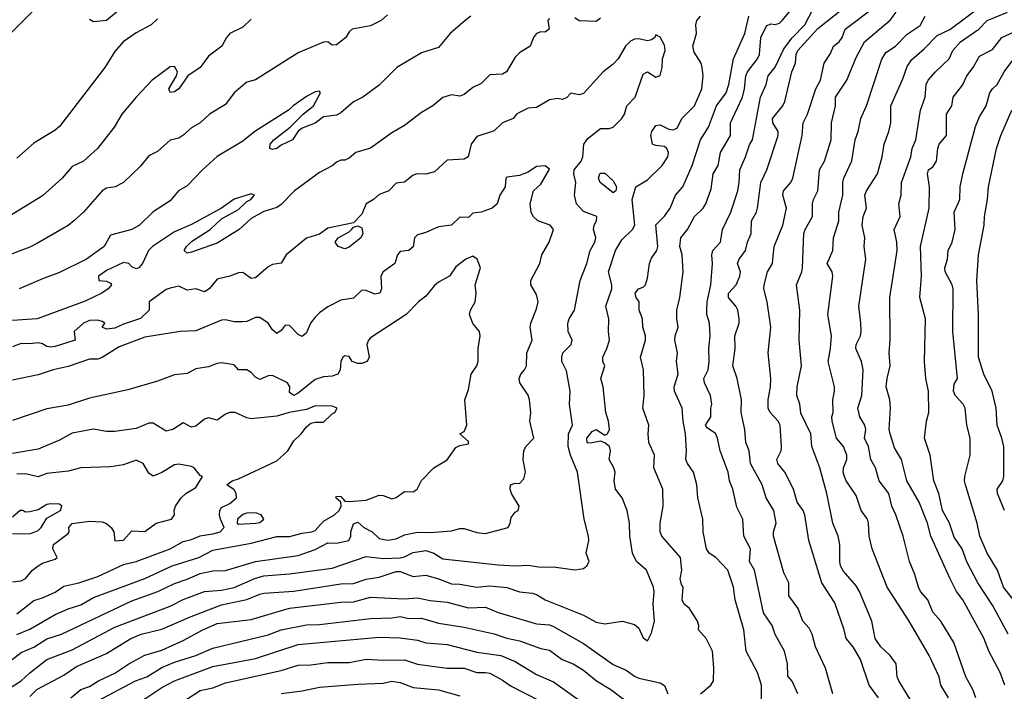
# Model space of a CAD drawing. Header units: metres. Extents: x -46681 to -43747, y -240911 to -237677.
# Tile 456 of 656: x -44309 to -44194, y -239728 to -239649. Entities that reach past the tile are written whole.
import ezdxf

# ---------------------------------------------------------------- set-up
doc = ezdxf.new("R2010")
doc.units = ezdxf.units.M
doc.layers.add('CONTOUR_INDEX', color=1, linetype='Continuous')
doc.layers.add('CONTOUR_INTER', color=3, linetype='Continuous')

msp = doc.modelspace()

# ---------------------------------------------------------------- linework, layer by layer
at = {"layer": 'CONTOUR_INDEX'}
for points, elevation in [([(-44222.2, -239729.02), (-44222.19, -239727.02), (-44222.67, -239725.52), (-44224.01, -239723.02), (-44224.29, -239720.52), (-44225.3, -239717.02), (-44225.51, -239715.52), (-44226.16, -239713.52), (-44227.56, -239712.02), (-44228.34, -239711.52), (-44228.68, -239711.02), (-44229.07, -239709.02), (-44229.08, -239707.52), (-44229.66, -239705.02), (-44229.8, -239703.52), (-44230.17, -239702.02), (-44230.91, -239701.02), (-44231.07, -239700.52), (-44230.99, -239699.52), (-44231.11, -239697.52), (-44231.41, -239696.02), (-44231.52, -239694.52), (-44232.43, -239692.52), (-44232.46, -239692.02), (-44232, -239690.52), (-44232.17, -239689.02), (-44232.06, -239688.02), (-44232.36, -239686.52), (-44232.32, -239686.02), (-44231.98, -239685.02), (-44232.16, -239684.02), (-44232.16, -239683.02), (-44231.8, -239681.52), (-44231.41, -239678.52), (-44231.51, -239676.52), (-44231.79, -239675.52), (-44231.69, -239674.52), (-44230.91, -239673.52), (-44230.06, -239672.02), (-44229.04, -239671.02), (-44228.74, -239670.52), (-44228.1, -239668.78), (-44227.86, -239667.02), (-44227.31, -239666.02), (-44227, -239664.52), (-44225.84, -239662.52), (-44225.83, -239661.02), (-44224.45, -239658.02), (-44224.19, -239657.02), (-44224.03, -239655.52), (-44223.85, -239655.02), (-44222.69, -239653.52), (-44222.43, -239653.02), (-44222.28, -239651.02), (-44221.6, -239649.64), (-44221.1, -239649.42), (-44220.6, -239649.49), (-44220.1, -239649.31), (-44219.76, -239649.02), (-44217.6, -239646.34)], 110), ([(-44266.1, -239648.36), (-44266.83, -239649.02), (-44268.1, -239649.65), (-44270.24, -239650.02), (-44270.6, -239650.34), (-44270.99, -239651.02), (-44272.1, -239651.85), (-44272.6, -239651.92), (-44273.1, -239651.5), (-44273.6, -239651.56), (-44276.6, -239652.8), (-44281.6, -239655.99), (-44282.6, -239656.26), (-44284.1, -239657.49), (-44285.1, -239658.86), (-44286.99, -239660.02), (-44288.1, -239661.04), (-44289.1, -239661.6), (-44290.12, -239662.52), (-44290.6, -239662.81), (-44291.6, -239663.06), (-44293.1, -239664.39), (-44294.1, -239664.91), (-44295.1, -239666.12), (-44297.1, -239668.02), (-44298.07, -239668.52), (-44299.1, -239668.7), (-44299.6, -239668.99), (-44301.77, -239671.52), (-44302.92, -239672.52), (-44303.6, -239673.06), (-44307.1, -239675.11), (-44308.1, -239675.61), (-44311.1, -239676.73)], 110), ([(-44200.25, -239728.52), (-44201.15, -239727.02), (-44201.37, -239726.02), (-44202.51, -239723.52), (-44204.89, -239719.52), (-44207.46, -239715.52), (-44209.2, -239711.02), (-44209.56, -239709.52), (-44209.63, -239708.02), (-44209.78, -239707.52), (-44210.49, -239706.52), (-44211.1, -239704.76), (-44212.28, -239703.02), (-44212.47, -239702.52), (-44212.61, -239702.02), (-44212.57, -239701.52), (-44212.18, -239700.52), (-44212.19, -239700.02), (-44212.59, -239699.02), (-44213.39, -239698.02), (-44213.92, -239696.02), (-44213.95, -239695.52), (-44213.8, -239695.02), (-44213.83, -239693.52), (-44213.63, -239692.52), (-44213.64, -239692.02), (-44214.37, -239689.02), (-44214.09, -239687.52), (-44213.98, -239686.02), (-44214.4, -239683.52), (-44213.84, -239679.02), (-44213.9, -239678.52), (-44214.51, -239677.52), (-44213.83, -239676.02), (-44213.75, -239674.52), (-44213.14, -239672.52), (-44213.11, -239671.52), (-44212.67, -239669.52), (-44212.66, -239668.02), (-44212.55, -239667.52), (-44211.6, -239665.49), (-44211.22, -239663.02), (-44210.87, -239662.02), (-44210.56, -239660.52), (-44209.87, -239659.02), (-44208.1, -239653.56), (-44207.6, -239652.76), (-44206.47, -239652.02), (-44205.1, -239650.61), (-44203.6, -239649.61), (-44202.98, -239648.52)], 115), ([(-44193.7, -239706.52), (-44194.5, -239704.52), (-44194.53, -239704.02), (-44193.87, -239703.02), (-44193.75, -239702.52), (-44193.78, -239699.02), (-44193.98, -239698.02), (-44194.54, -239696.52), (-44194.68, -239694.52), (-44195.15, -239692.52), (-44196.12, -239690.52), (-44196.75, -239688.52), (-44196.74, -239683.52), (-44196.92, -239679.52), (-44196.72, -239676.52), (-44196.08, -239673.02), (-44196.05, -239672.02), (-44195.68, -239670.02), (-44195.57, -239668.52), (-44194.63, -239664.02), (-44194.11, -239662.52), (-44192.81, -239659.52)], 120), ([(-44309.6, -239721.07), (-44308.1, -239720.46), (-44305.1, -239718.73), (-44303.6, -239718.06), (-44302.1, -239717.59), (-44300.6, -239716.73), (-44294.6, -239714.49), (-44291.36, -239713.02), (-44288.25, -239712.02), (-44286.6, -239711.18), (-44282.1, -239710.35), (-44279.1, -239709.58), (-44277.6, -239709.58), (-44276.1, -239709.18), (-44274.98, -239709.02), (-44274.6, -239708.85), (-44273.6, -239707.77), (-44272.31, -239707.02), (-44271.78, -239706.52), (-44271.54, -239706.02), (-44271.6, -239705.52), (-44272.15, -239705.02), (-44272.1, -239704.85), (-44271.6, -239704.86), (-44271.1, -239705.43), (-44270.6, -239705.45), (-44268.6, -239705.29), (-44267.1, -239704.72), (-44266.6, -239704.74), (-44265.6, -239705.16), (-44265.1, -239704.98), (-44264.1, -239704.28), (-44263.1, -239704.34), (-44262.62, -239704.02), (-44262.1, -239703.01), (-44260.67, -239701.52), (-44259.1, -239700.58), (-44258.1, -239699.11), (-44257.6, -239698.87), (-44256.6, -239698.69), (-44256.6, -239698.43), (-44257.6, -239697.52), (-44257.1, -239697.24), (-44256.81, -239696.52), (-44257.02, -239693.52), (-44256.6, -239692.33), (-44256.28, -239690.52), (-44255.6, -239689.52), (-44255.47, -239689.02), (-44255.46, -239687.52), (-44255.22, -239686.02), (-44255.3, -239685.52), (-44256.1, -239684.57), (-44256.49, -239683.52), (-44256.38, -239683.02), (-44255.8, -239682.02), (-44255.68, -239681.02), (-44255.8, -239680.02), (-44255.19, -239678.02), (-44255.59, -239677.02), (-44256.1, -239676.67), (-44256.91, -239677.02), (-44258.1, -239677.94), (-44258.81, -239679.02), (-44260.1, -239679.71), (-44260.6, -239680.11), (-44261.6, -239681.35), (-44262.46, -239682.02), (-44263.9, -239683.52), (-44268.1, -239686.25), (-44268.35, -239686.52), (-44268.52, -239687.02), (-44268.25, -239688.52), (-44268.49, -239689.02), (-44269.1, -239689.25), (-44269.6, -239689.25), (-44270.24, -239689.02), (-44270.6, -239688.43), (-44271.1, -239688.38), (-44271.34, -239688.52), (-44271.57, -239689.02), (-44271.66, -239690.02), (-44271.94, -239690.52), (-44272.6, -239690.75), (-44273.6, -239690.82), (-44274.6, -239691.14), (-44276.6, -239692.76), (-44277.1, -239693.03), (-44277.6, -239692.67), (-44277.57, -239692.02), (-44277.84, -239691.52), (-44279.6, -239690.67), (-44280.1, -239690.72), (-44281.1, -239691.13), (-44281.6, -239690.87), (-44282.1, -239690.31), (-44282.6, -239690.01), (-44283.6, -239689.99), (-44284.1, -239689.44), (-44285.6, -239689.2), (-44286.1, -239689.26), (-44287.1, -239689.65), (-44288.6, -239689.91), (-44289.6, -239690.44), (-44291.1, -239690.58), (-44293.1, -239691.33), (-44296.6, -239692.34), (-44301.1, -239693.35), (-44303.6, -239694.14), (-44306.1, -239694.57), (-44310.1, -239695.94)], 105), ([(-44300.1, -239728.85), (-44295.67, -239726.52), (-44294.37, -239726.02), (-44292.6, -239724.94), (-44291.1, -239724.3), (-44288.6, -239723.53), (-44286.6, -239722.69), (-44280.1, -239721.09), (-44278.6, -239720.53), (-44275.6, -239719.94), (-44274.1, -239719.88), (-44268.1, -239719.19), (-44265.6, -239719.13), (-44264.6, -239718.97), (-44263.6, -239719.19), (-44262.1, -239719.16), (-44260.1, -239719.73), (-44257.1, -239720.19), (-44253.6, -239720.98), (-44252.1, -239721.51), (-44250.6, -239721.83), (-44248.1, -239722.72), (-44247.1, -239722.89), (-44245.6, -239724), (-44244.3, -239724.52), (-44243.1, -239725.27), (-44241.59, -239726.52), (-44239.88, -239727.52), (-44237.94, -239729.02)], 110)]:
    msp.add_lwpolyline(points, dxfattribs=dict(at, elevation=elevation))
at = {"layer": 'CONTOUR_INTER'}
for points, elevation in [([(-44305.6, -239645.75), (-44315.1, -239655.28)], 113), ([(-44213.83, -239728.02), (-44214.68, -239725.02), (-44215.86, -239722.52), (-44216.26, -239721.02), (-44216.6, -239720.34), (-44217.34, -239719.52), (-44217.89, -239718.02), (-44218.99, -239716.52), (-44219, -239715.02), (-44219.6, -239713.82), (-44220.8, -239709.52), (-44220.79, -239709.02), (-44220.48, -239708.02), (-44220.76, -239706.52), (-44221.64, -239705.02), (-44222.11, -239703.52), (-44223.49, -239701.02), (-44223.64, -239699.52), (-44224.06, -239698.52), (-44224.15, -239697.02), (-44224.61, -239695.02), (-44224.56, -239693.52), (-44225.08, -239691.02), (-44225.57, -239689.52), (-44225.3, -239687.52), (-44225.35, -239686.02), (-44224.82, -239684.52), (-44224.81, -239684.02), (-44224.97, -239683.02), (-44225.2, -239682.52), (-44226.06, -239681.52), (-44226.08, -239681.02), (-44225.18, -239680.02), (-44224.76, -239679.02), (-44224.68, -239678.52), (-44225.02, -239677.52), (-44224.83, -239677.02), (-44224.09, -239676.02), (-44223.86, -239675.02), (-44223.4, -239674.02), (-44223.36, -239672.52), (-44222.81, -239671.52), (-44222.68, -239671.02), (-44222.27, -239668.02), (-44221.56, -239666.52), (-44220.24, -239662.52), (-44220.25, -239662.02), (-44220.87, -239661.02), (-44220.9, -239660.52), (-44219.72, -239659.02), (-44219.48, -239658.52), (-44218.64, -239655.02), (-44218.21, -239654.02), (-44218.14, -239653.02), (-44217.93, -239652.52), (-44215.6, -239649.97), (-44210.69, -239646.02)], 112), ([(-44197.04, -239728.52), (-44197.41, -239727.52), (-44198.21, -239726.02), (-44199.64, -239722.02), (-44201.16, -239719.52), (-44202.1, -239718.44), (-44202.7, -239717.02), (-44203.55, -239716.02), (-44203.79, -239715.52), (-44204.2, -239714.02), (-44204.83, -239712.52), (-44205.59, -239709.52), (-44206.44, -239707.02), (-44206.91, -239706.02), (-44207.24, -239704.52), (-44208.4, -239703.02), (-44208.83, -239701.52), (-44209.39, -239700.52), (-44209.63, -239699.02), (-44210.11, -239698.02), (-44209.95, -239697.02), (-44210.06, -239696.52), (-44210.67, -239695.52), (-44210.89, -239694.52), (-44210.41, -239693.02), (-44210.29, -239690.02), (-44210.46, -239689.02), (-44211.14, -239687.52), (-44211.08, -239687.02), (-44210.59, -239686.02), (-44210.51, -239685.52), (-44210.53, -239684.52), (-44210.79, -239682.52), (-44209.95, -239677.02), (-44210.16, -239675.52), (-44210.09, -239674.52), (-44210.4, -239673.02), (-44210.28, -239672.02), (-44209.87, -239671.02), (-44210.07, -239669.52), (-44209.87, -239669.02), (-44208.59, -239667.02), (-44208.04, -239665.02), (-44207.81, -239663.52), (-44207.24, -239662.02), (-44207.01, -239661.02), (-44207.01, -239659.02), (-44205.6, -239655.86), (-44205.1, -239654.41), (-44204.6, -239653.63), (-44203.1, -239652.34), (-44201.6, -239650.76), (-44200.1, -239650.05), (-44194.6, -239645.93)], 116), ([(-44297.27, -239647.52), (-44299.1, -239649.03), (-44300.6, -239649.15), (-44301.1, -239648.9)], 113), ([(-44217.94, -239728.02), (-44218.6, -239726.53), (-44219.1, -239725.97), (-44219.17, -239724.52), (-44219.5, -239723.02), (-44220.6, -239721.08), (-44220.94, -239720.02), (-44221.96, -239718.52), (-44223.01, -239713.52), (-44223.63, -239712.52), (-44223.51, -239711.02), (-44224.26, -239709.52), (-44224.39, -239707.52), (-44225.1, -239706.13), (-44225.56, -239704.02), (-44225.97, -239703.02), (-44226.11, -239702.02), (-44227.06, -239699.52), (-44227.38, -239698.02), (-44227.6, -239697.48), (-44228.6, -239696.82), (-44228.79, -239696.52), (-44228.14, -239695.52), (-44228.16, -239694.52), (-44228.04, -239694.02), (-44228.21, -239693.02), (-44228.88, -239691.52), (-44228.98, -239691.02), (-44228.46, -239690.02), (-44228.34, -239689.02), (-44228.39, -239687.52), (-44228.22, -239686.02), (-44228.32, -239684.52), (-44228.62, -239683.52), (-44228.63, -239683.02), (-44228.58, -239682.02), (-44228.16, -239680.02), (-44227.95, -239677.52), (-44228.04, -239676.52), (-44227.92, -239676.02), (-44227.03, -239675.02), (-44226.8, -239673.52), (-44225.79, -239671.52), (-44224.97, -239669.02), (-44224.81, -239668.02), (-44224.76, -239666.52), (-44224.07, -239665.02), (-44223.6, -239663.59), (-44223.26, -239663.02), (-44222.31, -239658.02), (-44221.67, -239656.52), (-44221.42, -239655.52), (-44220.6, -239654.47), (-44219.6, -239652.34), (-44218.6, -239651.03), (-44217.11, -239649.52), (-44216.1, -239647.56)], 111), ([(-44208.49, -239728.52), (-44209.55, -239727.02), (-44210.57, -239724.02), (-44211.46, -239722.52), (-44212.25, -239721.52), (-44212.49, -239720.52), (-44213.6, -239717.37), (-44215.14, -239715.02), (-44216.66, -239710.02), (-44217.13, -239707.02), (-44217.32, -239706.52), (-44218.02, -239705.52), (-44218.45, -239704.02), (-44219.48, -239702.02), (-44220.3, -239701.02), (-44220.42, -239700.52), (-44219.9, -239699.52), (-44219.84, -239699.02), (-44220.03, -239696.52), (-44220.23, -239696.02), (-44221.17, -239695.02), (-44221.42, -239694.52), (-44221.44, -239693.52), (-44221.16, -239692.02), (-44221.11, -239691.02), (-44221.44, -239688.02), (-44221.11, -239685.02), (-44221.53, -239682.02), (-44221.95, -239680.52), (-44221.91, -239680.02), (-44221.5, -239678.52), (-44220.93, -239677.52), (-44220.7, -239675.52), (-44219.72, -239673.02), (-44219.28, -239671.02), (-44219.72, -239669.52), (-44219.61, -239669.02), (-44218.75, -239668.02), (-44218.52, -239667.52), (-44217.45, -239662.52), (-44217.32, -239661.02), (-44216.79, -239660.02), (-44215.83, -239657.02), (-44215.28, -239656.02), (-44214.84, -239654.02), (-44214.1, -239652.87), (-44213.75, -239652.02), (-44213.07, -239651.52), (-44212.73, -239651.02), (-44212.37, -239650.02), (-44209.05, -239647.52)], 113), ([(-44256.32, -239648.52), (-44257, -239649.02), (-44258.74, -239650.52), (-44260.1, -239652.17), (-44262.1, -239652.81), (-44265, -239654.52), (-44267.1, -239656.61), (-44269, -239658.02), (-44270.1, -239658.57), (-44271.6, -239659.85), (-44272.1, -239660.12), (-44273.6, -239660.3), (-44274.6, -239661.05), (-44276.1, -239661.64), (-44276.6, -239662.01), (-44277.25, -239663.02), (-44278.6, -239663.64), (-44279.1, -239664.03), (-44279.6, -239664.15), (-44279.93, -239664.02), (-44279.87, -239663.52), (-44279.46, -239663.02), (-44277.51, -239661.52), (-44276.01, -239660.02), (-44274.79, -239659.02), (-44273.95, -239657.52), (-44274.1, -239657.32), (-44274.6, -239657.4), (-44275.6, -239657.93), (-44277.17, -239659.02), (-44277.71, -239659.52), (-44281.69, -239662.02), (-44283.1, -239663.18), (-44286.1, -239664.98), (-44287.8, -239666.52), (-44289.6, -239668.41), (-44290.65, -239669.02), (-44291.6, -239670.16), (-44293.6, -239671.45), (-44295.21, -239673.02), (-44296.1, -239673.52), (-44298.6, -239674.21), (-44299.34, -239675.52), (-44301.42, -239677.02), (-44304.6, -239678.58), (-44306.6, -239679.31), (-44309.34, -239680.52)], 109), ([(-44308.1, -239728.35), (-44307.27, -239727.52), (-44304.1, -239725.84), (-44302.6, -239724.83), (-44299.1, -239723.31), (-44296.23, -239721.52), (-44295.03, -239721.02), (-44292.6, -239720.43), (-44289.35, -239719.02), (-44285.6, -239717.59), (-44282.6, -239716.96), (-44281.1, -239716.32), (-44280.6, -239716.2), (-44277.1, -239715.99), (-44271.6, -239715.14), (-44270.1, -239715.09), (-44268.6, -239714.56), (-44267.1, -239714.34), (-44265.1, -239713.66), (-44264.6, -239713.69), (-44263.1, -239714.25), (-44261.6, -239714.11), (-44260.11, -239714.52), (-44258.6, -239715.12), (-44257.6, -239715.16), (-44255.6, -239715.51), (-44254.1, -239715.36), (-44252.1, -239715.55), (-44250.6, -239716.05), (-44249.1, -239716.2), (-44248.6, -239716.37), (-44247.6, -239717.01), (-44243.1, -239718.81), (-44241.6, -239719.63), (-44240.6, -239719.82), (-44238.51, -239719.52), (-44237.1, -239719.88), (-44236.6, -239720.33), (-44236.1, -239721.47), (-44235.6, -239721.8), (-44235.1, -239720.89), (-44234.75, -239719.52), (-44234.93, -239717.52), (-44234.81, -239716.02), (-44234.9, -239715.52), (-44235.72, -239713.52), (-44236.89, -239712.52), (-44237.36, -239711.52), (-44237.64, -239709.52), (-44237.69, -239708.02), (-44237.97, -239706.52), (-44238.54, -239705.02), (-44239.34, -239704.02), (-44239.49, -239703.02), (-44239.4, -239702.02), (-44239.53, -239701.52), (-44240.07, -239700.52), (-44239.92, -239699.52), (-44240.06, -239699.02), (-44240.6, -239698.56), (-44241.1, -239698.37), (-44242.1, -239698.59), (-44242.6, -239698.62), (-44242.67, -239698.52), (-44242.7, -239698.02), (-44242.1, -239697.24), (-44241.6, -239697.02), (-44240.6, -239697.69), (-44240.27, -239697.52), (-44240.06, -239697.02), (-44240.17, -239696.02), (-44240.48, -239695.02), (-44240.8, -239692.02), (-44241.07, -239691.02), (-44240.59, -239689.52), (-44240.81, -239689.02), (-44240.83, -239688.52), (-44240.35, -239687.52), (-44240.04, -239686.52), (-44240.18, -239685.52), (-44240.12, -239684.02), (-44240.47, -239682.52), (-44239.79, -239680.52), (-44239.77, -239680.02), (-44240.17, -239678.52), (-44239.34, -239676.02), (-44238.6, -239674.75), (-44237.33, -239673.52), (-44237.06, -239673.02), (-44237.38, -239670.02), (-44236.97, -239668.52), (-44235.6, -239667.73), (-44233.88, -239666.02), (-44233.2, -239665.02), (-44233.12, -239664.52), (-44233.31, -239664.02), (-44233.6, -239663.81), (-44234.6, -239663.69), (-44235, -239663.52), (-44235.19, -239662.52), (-44235.08, -239662.02), (-44234.6, -239661.33), (-44234.1, -239661.26), (-44233.1, -239661.75), (-44232.6, -239661.86), (-44232.1, -239661.64), (-44231.54, -239660.52), (-44230.07, -239659.02), (-44229.22, -239657.02), (-44229.06, -239655.52), (-44229.15, -239654.52), (-44229.3, -239654.02), (-44230.1, -239652.72), (-44230.25, -239652.02), (-44229.82, -239650.52), (-44229.9, -239649.52), (-44229.78, -239649.02), (-44229.35, -239648.52)], 108), ([(-44241.1, -239648.75), (-44241.6, -239649.12), (-44243.6, -239649.06), (-44244.1, -239648.71)], 108), ([(-44229.38, -239728.02), (-44228.15, -239727.02), (-44227.85, -239726.52), (-44227.79, -239725.02), (-44227.97, -239723.02), (-44228.71, -239721.52), (-44229.61, -239720.52), (-44229.57, -239720.02), (-44229.7, -239719.52), (-44230.65, -239718.02), (-44231.29, -239717.52), (-44231.51, -239717.02), (-44231.39, -239715.52), (-44231.6, -239715.22), (-44231.74, -239714.52), (-44231.55, -239713.52), (-44231.73, -239712.02), (-44233.92, -239709.52), (-44234.09, -239709.02), (-44234.11, -239708.02), (-44233.75, -239706.02), (-44233.77, -239704.02), (-44234.83, -239701.52), (-44234.75, -239700.02), (-44235.42, -239698.52), (-44235.51, -239697.52), (-44235.41, -239696.52), (-44236.12, -239694.52), (-44235.97, -239693.02), (-44236.05, -239690.02), (-44236.42, -239688.52), (-44235.83, -239686.52), (-44235.82, -239686.02), (-44236.14, -239685.02), (-44236.19, -239684.02), (-44236.58, -239683.02), (-44236.55, -239682.02), (-44236.9, -239681.52), (-44237.04, -239681.02), (-44236.64, -239680.52), (-44236.1, -239680.3), (-44235.84, -239680.02), (-44235.6, -239679.27), (-44235.35, -239677.52), (-44235.1, -239676.89), (-44234.49, -239676.02), (-44234.39, -239675.52), (-44234.6, -239672.98), (-44233.6, -239671.96), (-44232.91, -239671.02), (-44232.29, -239669.52), (-44231.45, -239668.52), (-44230.33, -239666.02), (-44229.36, -239663.02), (-44228.44, -239661.52), (-44227.47, -239659.02), (-44226.34, -239657.52), (-44226.02, -239656.52), (-44225.48, -239653.52), (-44224.15, -239650.52), (-44223.71, -239648.52)], 109), ([(-44204.23, -239729.52), (-44206.1, -239726.52), (-44206.28, -239726.02), (-44206.4, -239724.52), (-44207.1, -239723.52), (-44208.21, -239722.52), (-44208.88, -239721.52), (-44209.27, -239719.52), (-44210.72, -239716.02), (-44211.1, -239715.34), (-44212.6, -239713.62), (-44212.93, -239713.02), (-44213.03, -239712.52), (-44213.02, -239710.52), (-44213.19, -239709.52), (-44213.85, -239708.02), (-44214.53, -239704.52), (-44215.36, -239701.52), (-44216.29, -239699.02), (-44216.42, -239697.52), (-44217.6, -239695.09), (-44217.71, -239694.02), (-44218.05, -239693.02), (-44218.02, -239692.02), (-44217.51, -239689.52), (-44217.78, -239686.52), (-44217.71, -239683.02), (-44218.1, -239680.02), (-44217.49, -239678.52), (-44217.41, -239678.02), (-44217.24, -239674.02), (-44217.08, -239673.52), (-44216.2, -239672.02), (-44216.21, -239670.52), (-44216.1, -239670.02), (-44215.58, -239669.02), (-44215.38, -239666.52), (-44214.81, -239665.52), (-44214.03, -239663.02), (-44213.99, -239661.02), (-44213.53, -239659.02), (-44213.52, -239658.02), (-44212.18, -239656.02), (-44211.1, -239653.35), (-44210.1, -239651.52), (-44207.1, -239648.99), (-44206.39, -239648.02)], 114), ([(-44193.63, -239727.02), (-44194.18, -239725.52), (-44195.53, -239723.02), (-44196.1, -239721.51), (-44198.58, -239717.02), (-44199.3, -239716.02), (-44200.06, -239714.52), (-44202.34, -239709.52), (-44202.74, -239708.02), (-44203.7, -239705.52), (-44205.16, -239703.02), (-44205.78, -239700.52), (-44206.6, -239699.18), (-44207.11, -239697.52), (-44207.21, -239697.02), (-44207.05, -239694.52), (-44207.16, -239693.52), (-44207.58, -239692.02), (-44207.47, -239691.02), (-44207.09, -239689.52), (-44207.22, -239688.02), (-44207.09, -239686.52), (-44207.16, -239681.52), (-44206.28, -239676.02), (-44206.34, -239675.02), (-44206.64, -239673.52), (-44205.91, -239672.02), (-44206.08, -239670.52), (-44205.81, -239669.52), (-44205.77, -239668.02), (-44204.69, -239665.02), (-44204.54, -239664.02), (-44204.08, -239663.02), (-44203.53, -239659.52), (-44203, -239658.02), (-44202.88, -239656.52), (-44202.64, -239656.02), (-44201.8, -239655.02), (-44200.19, -239653.52), (-44199.74, -239652.52), (-44198.84, -239651.52), (-44196.69, -239650.02), (-44195.73, -239649.02), (-44193.35, -239648.02)], 117), ([(-44282.1, -239648.86), (-44283.1, -239649.79), (-44284.6, -239650.52), (-44285.01, -239651.02), (-44285.54, -239652.02), (-44287.1, -239653.2), (-44288.1, -239654.54), (-44289.54, -239655.52), (-44290.6, -239657.02), (-44291.1, -239657.37), (-44291.6, -239657.45), (-44291.76, -239657.02), (-44290.86, -239655.52), (-44290.75, -239655.02), (-44291.1, -239654.41), (-44291.6, -239654.45), (-44293.73, -239656.02), (-44295.6, -239658), (-44297.3, -239660.02), (-44298.18, -239661.52), (-44300.13, -239664.02), (-44301.8, -239665.52), (-44303.1, -239666.16), (-44304.27, -239667.52), (-44306.6, -239669.58), (-44311.6, -239672.65)], 111), ([(-44247.1, -239648.78), (-44247.27, -239649.02), (-44247.11, -239650.02), (-44247.6, -239650.38), (-44248.1, -239650.34), (-44248.61, -239650.52), (-44248.97, -239651.02), (-44249.37, -239652.02), (-44250.6, -239652.82), (-44251.1, -239653.33), (-44252.15, -239655.02), (-44252.6, -239655.32), (-44254.1, -239655.39), (-44255.1, -239656.41), (-44256.1, -239656.86), (-44257.1, -239657.7), (-44257.6, -239657.89), (-44258.6, -239657.75), (-44259.6, -239658.05), (-44260.78, -239659.02), (-44262.1, -239659.81), (-44264.1, -239661.34), (-44265.6, -239662.18), (-44268.1, -239663.98), (-44269.81, -239664.52), (-44270.6, -239665.16), (-44271.1, -239665.41), (-44271.6, -239665.41), (-44272.1, -239665.65), (-44272.6, -239666.06), (-44274.1, -239666.86), (-44277.02, -239669.02), (-44278.6, -239670.61), (-44279.1, -239670.97), (-44280.6, -239671.41), (-44282.1, -239672.24), (-44283.5, -239673.52), (-44286.1, -239675.16), (-44289.1, -239676.21), (-44289.6, -239676.3), (-44289.96, -239676.02), (-44289.7, -239675.52), (-44289.1, -239674.93), (-44286.93, -239673.52), (-44285.6, -239672.29), (-44283.6, -239671.19), (-44282.6, -239670.26), (-44282.13, -239670.02), (-44281.72, -239669.52), (-44282.1, -239669.35), (-44284.1, -239669.97), (-44285.6, -239671.02), (-44289.1, -239672.97), (-44291.1, -239673.8), (-44293.68, -239675.52), (-44294.15, -239676.02), (-44294.85, -239677.52), (-44295.3, -239678.02), (-44295.6, -239678.14), (-44296.1, -239677.93), (-44296.47, -239677.52), (-44297.1, -239677.41), (-44299.1, -239678.34), (-44300.01, -239679.02), (-44299.99, -239679.52), (-44299.1, -239679.62), (-44298.6, -239679.85), (-44298.51, -239680.02), (-44298.9, -239680.52), (-44299.62, -239681.02), (-44301.6, -239681.95), (-44307.22, -239684.02), (-44310.1, -239684.2)], 108), ([(-44293.1, -239648.8), (-44293.84, -239649.52), (-44295.6, -239650.46), (-44297.13, -239651.52), (-44298.1, -239652.66), (-44299.27, -239654.52), (-44304.6, -239661.44), (-44305.1, -239661.89), (-44307.6, -239663.42), (-44309.6, -239665.17)], 112), ([(-44310.6, -239727.45), (-44309.1, -239726.5), (-44308.1, -239725.55), (-44306.09, -239724.02), (-44303.1, -239722.86), (-44298.1, -239720.2), (-44291.6, -239717.75), (-44290.1, -239716.96), (-44287.6, -239716.01), (-44285.6, -239715.88), (-44284.1, -239715.54), (-44281.6, -239714.47), (-44280.6, -239714.17), (-44277.6, -239713.96), (-44272.6, -239713.28), (-44268.6, -239711.92), (-44266.6, -239712.15), (-44264.6, -239712.08), (-44264.1, -239711.97), (-44263.1, -239711.44), (-44261.6, -239711.2), (-44260.67, -239711.52), (-44259.6, -239712.17), (-44253.1, -239712.89), (-44251.1, -239713.02), (-44249.6, -239712.95), (-44248.1, -239713.16), (-44246.6, -239713.11), (-44244.1, -239713.48), (-44243.1, -239713.32), (-44242.71, -239713.02), (-44242.44, -239712.52), (-44242.8, -239711.52), (-44242.46, -239710.02), (-44242.5, -239709.52), (-44243.03, -239707.52), (-44243.79, -239702.02), (-44244.62, -239700.02), (-44244.88, -239699.02), (-44244.87, -239697.52), (-44244.39, -239696.52), (-44244.76, -239694.02), (-44244.66, -239692.52), (-44245.1, -239690.11), (-44245.63, -239689.02), (-44245.65, -239688.52), (-44245.51, -239688.02), (-44244.56, -239687.02), (-44244.44, -239686.52), (-44244.91, -239685.52), (-44244.93, -239684.52), (-44244.77, -239684.02), (-44244.16, -239683.02), (-44243.5, -239679.52), (-44242.71, -239677.52), (-44242.33, -239676.02), (-44241.77, -239675.02), (-44241.65, -239674.52), (-44241.91, -239673.52), (-44241.86, -239673.02), (-44241.57, -239672.52), (-44241.53, -239672.02), (-44243.1, -239671.41), (-44243.92, -239670.52), (-44244.15, -239669.52), (-44243.99, -239668.02), (-44244.22, -239667.02), (-44244.18, -239666.52), (-44243.38, -239665.52), (-44243.19, -239665.02), (-44243.07, -239663.52), (-44242.6, -239662.87), (-44241.1, -239661.7), (-44240.1, -239661.67), (-44239.6, -239661.52), (-44238.6, -239660.5), (-44238.29, -239660.02), (-44238, -239659.02), (-44237.04, -239658.02), (-44236.1, -239655.3), (-44235.6, -239655.02), (-44234.6, -239655.67), (-44234.1, -239655.48), (-44233.88, -239654.52), (-44233.84, -239653.52), (-44233.5, -239652.52), (-44233.6, -239651.91), (-44234.1, -239650.98), (-44234.6, -239650.69), (-44234.74, -239651.02), (-44235.1, -239651.3), (-44235.6, -239651.41), (-44236.6, -239651.18), (-44237.1, -239651.2), (-44237.6, -239651.42), (-44238.17, -239652.02), (-44239.02, -239653.52), (-44239.6, -239654.13), (-44240.78, -239655.02), (-44243.1, -239657.57), (-44243.6, -239657.74), (-44244.6, -239657.53), (-44245.1, -239658.09), (-44245.6, -239658.28), (-44246.1, -239658.18), (-44247.1, -239658.34), (-44248.6, -239659.23), (-44249.6, -239659.3), (-44250.6, -239659.8), (-44250.97, -239660.02), (-44251.34, -239660.52), (-44252.6, -239661.03), (-44253.6, -239661.95), (-44255.6, -239662.63), (-44256.3, -239663.52), (-44256.64, -239665.02), (-44257.1, -239665.29), (-44259.1, -239665.39), (-44260.6, -239666.79), (-44261.6, -239667.06), (-44262.64, -239667.02), (-44263.1, -239667.15), (-44264.1, -239667.98), (-44265.1, -239668.12), (-44265.95, -239669.02), (-44267.1, -239669.45), (-44267.76, -239670.02), (-44268.6, -239670.51), (-44269.1, -239671.73), (-44270.1, -239672.77), (-44273.1, -239673.37), (-44274.1, -239674.08), (-44275.6, -239674.54), (-44278.01, -239676.52), (-44278.6, -239677.49), (-44279.6, -239677.66), (-44280.1, -239677.91), (-44281.6, -239679.23), (-44282.1, -239679.29), (-44283.1, -239678.59), (-44283.6, -239678.61), (-44284.6, -239679.03), (-44286.1, -239679.37), (-44287.02, -239680.52), (-44287.6, -239680.84), (-44288.6, -239680.49), (-44289.6, -239680.67), (-44290.6, -239680.19), (-44291.6, -239680.41), (-44292.1, -239680.6), (-44294.07, -239682.02), (-44294.09, -239683.02), (-44295.1, -239683.98), (-44297.1, -239684.65), (-44298.1, -239685.11), (-44299.1, -239685.24), (-44299.58, -239685.02), (-44299.29, -239684.52), (-44299.6, -239684.32), (-44300.1, -239684.17), (-44301.1, -239684.21), (-44301.77, -239684.52), (-44302.9, -239685.52), (-44302.76, -239686.52), (-44305.1, -239687.26), (-44305.6, -239687.36), (-44306.1, -239687.28), (-44306.6, -239686.96), (-44307.1, -239686.83), (-44308.1, -239686.95), (-44309.1, -239686.9), (-44310.1, -239687.3)], 107), ([(-44193.24, -239721.02), (-44195.1, -239717.61), (-44196.82, -239715.02), (-44198.1, -239712.54), (-44198.67, -239711.02), (-44199.6, -239709.66), (-44200.12, -239708.02), (-44200.95, -239706.52), (-44201.4, -239704.52), (-44201.96, -239703.02), (-44202.39, -239700.02), (-44203.09, -239698.02), (-44202.84, -239696.02), (-44202.58, -239695.02), (-44202.59, -239692.52), (-44202.9, -239691.02), (-44203.09, -239689.02), (-44202.97, -239684.02), (-44203.62, -239681.52), (-44203.41, -239679.02), (-44203.53, -239675.52), (-44202.51, -239671.02), (-44202.49, -239668.52), (-44202.74, -239667.02), (-44202.6, -239666.52), (-44202.1, -239666.18), (-44201.65, -239665.52), (-44201.5, -239664.02), (-44201.34, -239663.52), (-44200.51, -239662.52), (-44200.5, -239660.02), (-44199.85, -239659.02), (-44199.69, -239658.02), (-44198.6, -239656.6), (-44198.09, -239655.52), (-44197.35, -239654.52), (-44196.6, -239653.2), (-44195.1, -239652.4), (-44194.01, -239651.02), (-44192.1, -239650.16)], 118), ([(-44192.64, -239717.02), (-44193.79, -239715.52), (-44194.5, -239713.52), (-44195.7, -239711.52), (-44196.56, -239709.52), (-44196.89, -239708.02), (-44198.26, -239703.52), (-44198.38, -239703.02), (-44198.34, -239702.52), (-44197.71, -239700.02), (-44197.71, -239698.02), (-44198.11, -239696.52), (-44198.29, -239694.52), (-44198.55, -239694.02), (-44199.46, -239693.02), (-44199.68, -239692.52), (-44199.6, -239691.68), (-44199.21, -239691.02), (-44199.74, -239685.52), (-44199.7, -239680.52), (-44199.81, -239680.02), (-44200.66, -239678.52), (-44200.69, -239678.02), (-44200.38, -239677.02), (-44200.28, -239676.02), (-44199.81, -239675.02), (-44199.47, -239673.52), (-44199.59, -239671.52), (-44198.93, -239670.02), (-44198.89, -239668.52), (-44198.57, -239667.02), (-44197.1, -239661.46), (-44196.6, -239660.31), (-44195.83, -239659.02), (-44195.39, -239657.52), (-44195.1, -239657.03), (-44194.55, -239656.52), (-44193.74, -239655.02), (-44192.6, -239653.53)], 119), ([(-44310.16, -239724.02), (-44309.1, -239723.18), (-44307.6, -239722.55), (-44306.1, -239721.56), (-44304.38, -239721.02), (-44296.1, -239717.1), (-44293.06, -239716.02), (-44291.1, -239715.08), (-44289.6, -239714.58), (-44288.1, -239713.9), (-44286.6, -239713.6), (-44285.1, -239713.57), (-44281.6, -239712.51), (-44276.6, -239711.78), (-44274.6, -239711.08), (-44273.1, -239710.33), (-44272.1, -239710.34), (-44270.64, -239710.02), (-44270.41, -239709.52), (-44270.39, -239709.02), (-44270.1, -239708.1), (-44269.6, -239707.9), (-44268.88, -239708.52), (-44267.92, -239709.02), (-44267.1, -239709.81), (-44266.1, -239709.98), (-44265.1, -239709.85), (-44264.1, -239709.39), (-44262.6, -239709.06), (-44261.1, -239709.09), (-44258.6, -239708.92), (-44257.6, -239708.63), (-44257.1, -239708.62), (-44255.6, -239709.11), (-44254.6, -239709.22), (-44251.93, -239708.52), (-44251.7, -239708.02), (-44251.6, -239707.34), (-44251.1, -239706.7), (-44250.76, -239706.52), (-44250.64, -239706.02), (-44251.54, -239704.52), (-44251.69, -239704.02), (-44251.65, -239703.52), (-44251.1, -239703.32), (-44250.6, -239703.33), (-44250.1, -239702.8), (-44249.9, -239702.02), (-44250.16, -239700.52), (-44250.1, -239699.52), (-44249.87, -239699.02), (-44248.91, -239698.02), (-44249.41, -239696.02), (-44249.27, -239695.02), (-44249.42, -239693.52), (-44249.6, -239692.98), (-44250.57, -239691.52), (-44250.63, -239691.02), (-44250.45, -239690.52), (-44250.01, -239690.02), (-44249.79, -239689.52), (-44249.76, -239688.02), (-44249.14, -239686.52), (-44249.34, -239685.02), (-44249.29, -239684.52), (-44248.6, -239682.86), (-44248.43, -239682.02), (-44248.6, -239681.15), (-44249.26, -239680.02), (-44249.27, -239679.52), (-44248.23, -239677.52), (-44247.99, -239676.52), (-44247.14, -239675.02), (-44246.61, -239673.52), (-44247.01, -239673.02), (-44248.46, -239672.52), (-44248.99, -239672.02), (-44249.23, -239671.52), (-44249.36, -239670.52), (-44248.97, -239669.02), (-44248.1, -239668.2), (-44247.1, -239666.45), (-44247.6, -239666.07), (-44248.6, -239666.16), (-44249.6, -239666.83), (-44250.6, -239667.19), (-44252.1, -239667.39), (-44252.2, -239667.52), (-44252.31, -239668.52), (-44252.93, -239669.52), (-44253.25, -239670.52), (-44253.81, -239671.02), (-44255.1, -239671.5), (-44256.1, -239671.63), (-44256.6, -239672.14), (-44257.6, -239672.1), (-44258.6, -239673.03), (-44260.1, -239673.24), (-44261.6, -239673.88), (-44262.6, -239674.16), (-44262.95, -239674.52), (-44263.1, -239675.58), (-44263.6, -239675.99), (-44264.6, -239676.13), (-44264.93, -239676.52), (-44265.24, -239677.52), (-44266.63, -239678.52), (-44266.89, -239679.02), (-44266.81, -239680.52), (-44267.01, -239681.02), (-44267.6, -239681.13), (-44268.6, -239680.7), (-44269.1, -239680.67), (-44270.1, -239681.58), (-44271.6, -239681.85), (-44273.1, -239682.61), (-44274.1, -239683.31), (-44274.6, -239683.84), (-44275.13, -239684.52), (-44275.6, -239685.66), (-44276.1, -239686.09), (-44276.6, -239685.85), (-44277.6, -239684.8), (-44278.1, -239684.78), (-44278.6, -239685.41), (-44279.1, -239685.73), (-44279.6, -239685.31), (-44280.12, -239684.52), (-44281.1, -239683.85), (-44281.6, -239683.87), (-44282.6, -239684.32), (-44283.1, -239684.38), (-44284.1, -239684.39), (-44285.1, -239684.15), (-44285.6, -239684.18), (-44288.6, -239685.42), (-44290.42, -239685.52), (-44294.6, -239686.17), (-44297.6, -239687.32), (-44299.6, -239688.57), (-44300.1, -239688.76), (-44301.1, -239688.75), (-44303.6, -239689.61), (-44305.34, -239690.02), (-44307.1, -239690.61), (-44310.1, -239691.24)], 106), ([(-44241.18, -239667.02), (-44241.1, -239666.93), (-44240.6, -239666.94), (-44239.6, -239667.82), (-44239.23, -239668.52), (-44239.29, -239669.02), (-44239.6, -239669.22), (-44241.15, -239668.02), (-44241.33, -239667.52), (-44241.18, -239667.02)], 108), ([(-44270.31, -239673.52), (-44270.1, -239673.27), (-44269.6, -239673.1), (-44269.1, -239673.35), (-44268.99, -239674.02), (-44269.23, -239674.52), (-44270.6, -239675.62), (-44271.1, -239675.81), (-44271.88, -239675.52), (-44272.24, -239675.02), (-44271.88, -239674.52), (-44270.6, -239673.83), (-44270.31, -239673.52)], 107), ([(-44309.6, -239718.64), (-44307.6, -239717.06), (-44306.6, -239716.77), (-44305.1, -239716.1), (-44304.1, -239715.4), (-44302.34, -239715.02), (-44300.1, -239714.27), (-44297.1, -239712.86), (-44295.6, -239712.49), (-44291.6, -239711), (-44290.1, -239710.17), (-44289.1, -239709.91), (-44288.1, -239709.48), (-44286.6, -239709.27), (-44285.74, -239709.02), (-44285.27, -239708.52), (-44285.72, -239707.52), (-44285.84, -239707.02), (-44285.78, -239706.52), (-44285.6, -239706.18), (-44284.6, -239705.69), (-44283.83, -239705.02), (-44283.85, -239704.52), (-44284.1, -239704.08), (-44284.95, -239703.52), (-44284.32, -239703.02), (-44283.6, -239702.81), (-44279.1, -239700.68), (-44277.8, -239699.52), (-44277.1, -239698.35), (-44276.22, -239697.52), (-44275.6, -239696.68), (-44275.1, -239696.27), (-44274.6, -239696.14), (-44273.6, -239696.15), (-44272.6, -239695.17), (-44272.28, -239695.02), (-44272.02, -239694.52), (-44272.6, -239694.27), (-44274.6, -239694.22), (-44275.6, -239694.68), (-44277.65, -239695.02), (-44279.1, -239695.43), (-44282.1, -239695.75), (-44282.6, -239695.65), (-44283.99, -239695.02), (-44284.6, -239695.03), (-44285.1, -239695.23), (-44286.1, -239695.93), (-44287.1, -239695.64), (-44287.6, -239695.79), (-44288.6, -239696.61), (-44289.1, -239696.74), (-44290.1, -239696.22), (-44291.3, -239697.02), (-44292.1, -239697.2), (-44293.6, -239696.25), (-44294.1, -239696.27), (-44295.6, -239696.88), (-44298.1, -239697.25), (-44299.1, -239697.26), (-44300.6, -239696.97), (-44303.1, -239697.46), (-44304.6, -239698.26), (-44307.1, -239699.33), (-44310.1, -239699.82)], 104), ([(-44310.1, -239714.89), (-44309.1, -239714.76), (-44308.6, -239714.51), (-44307.78, -239713.52), (-44307.1, -239713.02), (-44306.6, -239712.71), (-44305.1, -239712.24), (-44304.87, -239712.02), (-44305.4, -239711.02), (-44305.3, -239710.52), (-44303.6, -239709.23), (-44303.46, -239709.02), (-44303.5, -239708.52), (-44303.1, -239708.03), (-44301.1, -239707.77), (-44299.6, -239707.86), (-44299.1, -239708.05), (-44298.52, -239708.52), (-44298.24, -239709.02), (-44298.1, -239710.07), (-44297.1, -239709.99), (-44296.1, -239708.91), (-44294.6, -239708.97), (-44293.24, -239708.02), (-44291.45, -239707.52), (-44291.11, -239707.02), (-44291.15, -239706.52), (-44290.98, -239706.02), (-44290.32, -239705.02), (-44289.76, -239704.52), (-44288.6, -239703.82), (-44287.8, -239702.52), (-44288.1, -239702.42), (-44288.81, -239701.52), (-44289.1, -239701.36), (-44290.6, -239701.07), (-44291.1, -239701.16), (-44292.6, -239702.06), (-44293.6, -239702.49), (-44294.1, -239702.14), (-44294.8, -239701.02), (-44295.6, -239700.62), (-44297.1, -239701.16), (-44298.6, -239701.41), (-44302.1, -239701.52), (-44303.6, -239701.91), (-44306.1, -239702.16), (-44307.1, -239702.58), (-44308.6, -239702.21), (-44309.6, -239702.24)], 103), ([(-44310.1, -239709.2), (-44308.1, -239709.26), (-44307.1, -239708.85), (-44306.74, -239708.52), (-44306.1, -239707.42), (-44304.5, -239706.52), (-44304.32, -239706.02), (-44304.6, -239705.79), (-44305.6, -239705.75), (-44306.1, -239705.82), (-44307.1, -239706.45), (-44308.1, -239706.67), (-44308.6, -239706.73), (-44308.89, -239706.52), (-44309.22, -239706.52), (-44310.1, -239707.29)], 102), ([(-44283.1, -239706.99), (-44283.69, -239707.52), (-44283.73, -239708.02), (-44283.6, -239708.12), (-44281.54, -239708.02), (-44281.1, -239707.93), (-44280.6, -239707.52), (-44280.93, -239707.02), (-44281.6, -239706.79), (-44282.6, -239706.83), (-44283.1, -239706.99)], 104), ([(-44303.28, -239728.52), (-44302.1, -239727.52), (-44301.1, -239727.18), (-44300.02, -239726.52), (-44298.1, -239725.61), (-44296.45, -239724.52), (-44294.6, -239723.51), (-44292.6, -239722.89), (-44290.1, -239721.79), (-44287.79, -239720.52), (-44286.1, -239719.79), (-44282.1, -239719.31), (-44277.6, -239717.98), (-44271.6, -239717.27), (-44270.1, -239717.24), (-44268.1, -239716.69), (-44264.1, -239716.87), (-44262.6, -239716.75), (-44261.1, -239717.06), (-44259.1, -239717.26), (-44256.6, -239717.94), (-44254.6, -239717.86), (-44253.1, -239718.5), (-44248.6, -239719.83), (-44247.1, -239719.94), (-44246.6, -239720.12), (-44243.1, -239722.11), (-44239.6, -239724.59), (-44238.1, -239725.25), (-44237.1, -239725.97), (-44236.6, -239726.21), (-44234.1, -239726.73), (-44233.6, -239727.07), (-44233.19, -239728.02)], 109), ([(-44296.6, -239729.95), (-44292.6, -239727.3), (-44291.1, -239726.5), (-44286.6, -239724.84), (-44281.6, -239723.87), (-44276.6, -239722.26), (-44267.1, -239721.38), (-44264.6, -239721.45), (-44262.6, -239721.74), (-44261.6, -239722.04), (-44259.1, -239722.24), (-44255.6, -239723.16), (-44252.81, -239723.52), (-44251.1, -239724.25), (-44248.6, -239725.77), (-44246.6, -239726.61), (-44243.6, -239728.76)], 111), ([(-44291.78, -239730.02), (-44288.1, -239727.65), (-44286.6, -239727.31), (-44285.1, -239726.73), (-44278.6, -239725.28), (-44276.6, -239724.67), (-44275.1, -239724.63), (-44273.1, -239724.35), (-44270.6, -239724.36), (-44268.6, -239723.95), (-44266.6, -239724.09), (-44264.1, -239724.05), (-44262.6, -239724.57), (-44259.1, -239725.02), (-44257.1, -239725.02), (-44255.6, -239725.52), (-44254.6, -239725.51), (-44254.1, -239725.62), (-44252.6, -239726.43), (-44251.6, -239727.14), (-44246.6, -239729.67)], 112), ([(-44278.6, -239728), (-44276.1, -239727.68), (-44274.1, -239727.25), (-44269.6, -239726.89), (-44266.6, -239726.79), (-44265.6, -239726.55), (-44264.6, -239726.69), (-44263.1, -239727.3), (-44260.1, -239727.57), (-44257.6, -239728.27)], 113)]:
    msp.add_lwpolyline(points, dxfattribs=dict(at, elevation=elevation))

doc.saveas('drawing.dxf')
